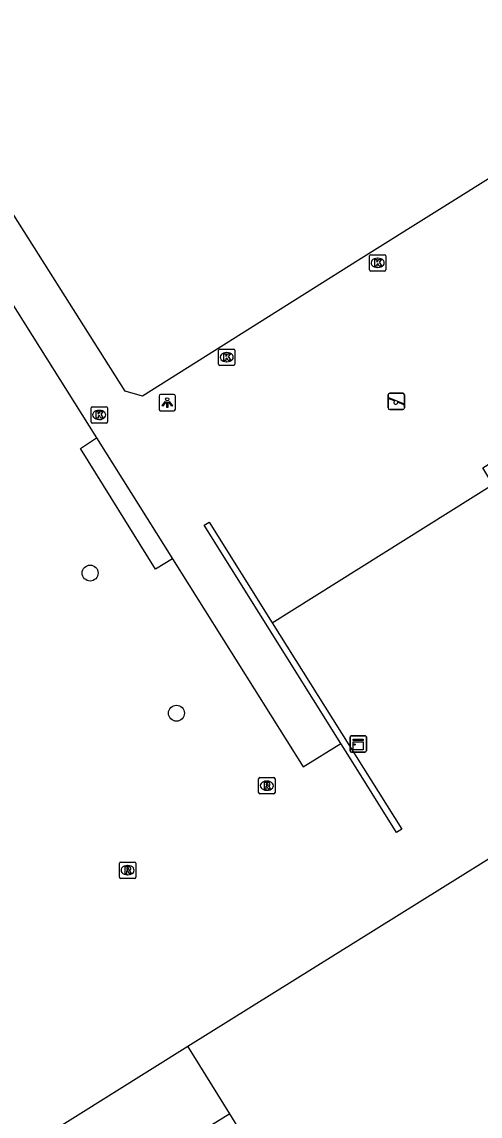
# Model space of a CAD drawing. Extents: x 158838 to 160074, y 386376 to 387776.
# Drawn here: x 159853.1 to 159881.1, y 387354.1 to 387421.1 of the extents above; entities that cross this region are included whole.
import ezdxf

# ---------------------------------------------------------------- set-up
doc = ezdxf.new("R2010")
doc.units = 0
for name, color, linetype in [('IMGEO_Boom', 7, 'Continuous'), ('IMGEO_Groenvoorziening', 7, 'Continuous'), ('IMGEO_Kast', 7, 'Continuous'), ('IMGEO_Kolk', 7, 'Continuous'), ('IMGEO_Lichtpunt', 7, 'Continuous'), ('IMGEO_Muur', 7, 'Continuous'), ('IMGEO_Pand', 7, 'Continuous'), ('IMGEO_Rioolput', 7, 'Continuous'), ('IMGEO_Speelvoorziening', 7, 'Continuous'), ('IMGEO_Voetpad_gesloten', 7, 'Continuous'), ('IMGEO_Voetpad_open', 7, 'Continuous')]:
    doc.layers.add(name, color=color, linetype=linetype)

msp = doc.modelspace()

# ---------------------------------------------------------------- linework, layer by layer
at = {"layer": 'IMGEO_Boom'}
for centre in [(159857.246, 387387.353), (159862.524, 387378.777)]:
    msp.add_circle(centre, 0.489, dxfattribs=at)
at = {"layer": 'IMGEO_Groenvoorziening'}
msp.add_lwpolyline([(159862.281, 387388.218), (159861.251, 387387.595), (159856.664, 387394.982), (159857.635, 387395.619)], dxfattribs=at)
at = {"layer": 'IMGEO_Kast'}
for p, q in [((159873.134, 387376.474), (159873.134, 387377.315)), ((159873.134, 387377.315), (159873.134, 387376.474)), ((159873.209, 387377.399), (159874.05, 387377.399)), ((159874.05, 387377.399), (159873.209, 387377.399)), ((159874.134, 387377.324), (159874.134, 387376.483)), ((159874.134, 387376.483), (159874.134, 387377.324)), ((159874.059, 387376.399), (159873.218, 387376.399)), ((159873.218, 387376.399), (159874.059, 387376.399))]:
    msp.add_line(p, q, dxfattribs=at)
for points in [[(159873.329, 387377.189), (159873.929, 387377.189), (159873.929, 387377.104), (159873.329, 387377.104), (159873.329, 387377.189)], [(159873.329, 387377.014), (159873.929, 387377.014), (159873.929, 387376.525), (159873.329, 387376.525), (159873.329, 387377.014)]]:
    msp.add_lwpolyline(points, dxfattribs=at)
msp.add_circle((159873.413, 387376.863), 0.0377, dxfattribs=at)
for centre, start, end in [((159873.212, 387377.321), 92.4484, 184.28452), ((159873.212, 387377.321), 92.4484, 184.28452), ((159874.056, 387377.321), 2.4484, 94.28452), ((159874.056, 387377.321), 2.4484, 94.28452), ((159873.212, 387376.477), 182.4484, 274.28452), ((159873.212, 387376.477), 182.4484, 274.28452), ((159874.056, 387376.477), 272.4484, 4.28452), ((159874.056, 387376.477), 272.4484, 4.28452)]:
    msp.add_arc(centre, 0.0779, start, end, dxfattribs=at)
at = {"layer": 'IMGEO_Kolk'}
for p, q in [((159874.324, 387405.907), (159874.324, 387406.759)), ((159874.399, 387406.833), (159875.251, 387406.833)), ((159875.325, 387406.759), (159875.325, 387405.907)), ((159874.835, 387406.053), (159874.81, 387406.053)), ((159874.812, 387406.613), (159874.837, 387406.613)), ((159875.251, 387405.833), (159874.399, 387405.833)), ((159865.095, 387400.135), (159865.095, 387400.987)), ((159865.17, 387401.061), (159866.022, 387401.061)), ((159865.583, 387400.841), (159865.608, 387400.841)), ((159866.096, 387400.987), (159866.096, 387400.135)), ((159866.022, 387400.061), (159865.17, 387400.061)), ((159865.606, 387400.281), (159865.581, 387400.281)), ((159857.3, 387396.602), (159857.3, 387397.454)), ((159857.375, 387397.528), (159858.227, 387397.528)), ((159857.788, 387397.308), (159857.813, 387397.308)), ((159858.301, 387397.454), (159858.301, 387396.602)), ((159857.811, 387396.748), (159857.786, 387396.748)), ((159858.227, 387396.528), (159857.375, 387396.528))]:
    msp.add_line(p, q, dxfattribs=at)
for points in [[(159874.324, 387405.907), (159874.324, 387406.759)], [(159874.399, 387406.833), (159875.251, 387406.833)], [(159875.325, 387406.759), (159875.325, 387405.907)], [(159874.645, 387406.533), (159874.768, 387406.533), (159874.768, 387406.382), (159874.898, 387406.533), (159875.062, 387406.533), (159874.916, 387406.382), (159875.069, 387406.133), (159874.917, 387406.133), (159874.832, 387406.297), (159874.768, 387406.23), (159874.768, 387406.133), (159874.645, 387406.133), (159874.645, 387406.533)], [(159875.251, 387405.833), (159874.399, 387405.833)], [(159865.095, 387400.135), (159865.095, 387400.987)], [(159865.17, 387401.061), (159866.022, 387401.061)], [(159865.416, 387400.761), (159865.539, 387400.761), (159865.539, 387400.61), (159865.669, 387400.761), (159865.833, 387400.761), (159865.687, 387400.61), (159865.84, 387400.361), (159865.688, 387400.361), (159865.603, 387400.525), (159865.539, 387400.458), (159865.539, 387400.361), (159865.416, 387400.361), (159865.416, 387400.761)], [(159866.096, 387400.987), (159866.096, 387400.135)], [(159866.022, 387400.061), (159865.17, 387400.061)], [(159857.3, 387396.602), (159857.3, 387397.454)], [(159857.375, 387397.528), (159858.227, 387397.528)], [(159858.301, 387397.454), (159858.301, 387396.602)], [(159857.621, 387397.228), (159857.744, 387397.228), (159857.744, 387397.077), (159857.874, 387397.228), (159858.038, 387397.228), (159857.892, 387397.077), (159858.045, 387396.828), (159857.893, 387396.828), (159857.808, 387396.992), (159857.744, 387396.925), (159857.744, 387396.828), (159857.621, 387396.828), (159857.621, 387397.228)], [(159858.227, 387396.528), (159857.375, 387396.528)]]:
    msp.add_lwpolyline(points, dxfattribs=at)
for centre, start, end in [((159874.401, 387406.757), 91.55205, 178.44795), ((159874.401, 387406.757), 91.55205, 178.44795), ((159875.249, 387406.757), 1.55205, 88.44795), ((159875.249, 387406.757), 1.55205, 88.44795), ((159874.401, 387405.909), 181.55205, 268.44795), ((159874.401, 387405.909), 181.55205, 268.44795), ((159875.249, 387405.909), 271.55205, 358.44795), ((159875.249, 387405.909), 271.55205, 358.44795), ((159865.172, 387400.985), 91.55205, 178.44795), ((159865.172, 387400.985), 91.55205, 178.44795), ((159866.02, 387400.985), 1.55205, 88.44795), ((159866.02, 387400.985), 1.55205, 88.44795), ((159865.172, 387400.137), 181.55205, 268.44795), ((159865.172, 387400.137), 181.55205, 268.44795), ((159866.02, 387400.137), 271.55205, 358.44795), ((159866.02, 387400.137), 271.55205, 358.44795), ((159857.377, 387397.452), 91.55205, 178.44795), ((159857.377, 387397.452), 91.55205, 178.44795), ((159858.225, 387397.452), 1.55205, 88.44795), ((159858.225, 387397.452), 1.55205, 88.44795), ((159857.377, 387396.604), 181.55205, 268.44795), ((159857.377, 387396.604), 181.55205, 268.44795), ((159858.225, 387396.604), 271.55205, 358.44795), ((159858.225, 387396.604), 271.55205, 358.44795)]:
    msp.add_arc(centre, 0.0765, start, end, dxfattribs=at)
for centre, major_axis, ratio, start_param, end_param in [((159874.811, 387406.333), (-0.387, 0.002), 0.722429, 4.712389, 7.853982), ((159874.836, 387406.333), (-0.39, 0.002), 0.717154, 1.570796, 4.712389), ((159865.582, 387400.561), (-0.387, 0.002), 0.722429, 4.712389, 7.853982), ((159865.607, 387400.561), (-0.39, 0.002), 0.717154, 1.570796, 4.712389), ((159857.787, 387397.028), (-0.387, 0.002), 0.722429, 4.712389, 7.853982), ((159857.812, 387397.028), (-0.39, 0.002), 0.717154, 1.570796, 4.712389)]:
    msp.add_ellipse(centre, major_axis=major_axis, ratio=ratio, start_param=start_param, end_param=end_param, dxfattribs=at)
at = {"layer": 'IMGEO_Lichtpunt'}
for p, q in [((159861.463, 387398.185), (159861.463, 387397.378)), ((159861.463, 387398.185), (159861.463, 387397.378)), ((159862.365, 387398.28), (159861.557, 387398.28)), ((159862.365, 387398.28), (159861.557, 387398.28)), ((159862.459, 387397.378), (159862.459, 387398.185)), ((159862.459, 387397.378), (159862.459, 387398.185)), ((159861.557, 387397.284), (159862.365, 387397.284)), ((159861.557, 387397.284), (159862.365, 387397.284))]:
    msp.add_line(p, q, dxfattribs=at)
for points in [[(159861.837, 387397.849), (159861.876, 387397.821), (159861.688, 387397.559), (159861.65, 387397.586), (159861.837, 387397.849)], [(159861.939, 387397.801), (159861.986, 387397.801), (159861.986, 387397.479), (159861.939, 387397.479), (159861.939, 387397.801)], [(159862.049, 387397.821), (159862.087, 387397.848), (159862.274, 387397.586), (159862.235, 387397.558), (159862.049, 387397.821)]]:
    msp.add_lwpolyline(points, dxfattribs=at)
msp.add_circle((159861.962, 387397.983), 0.0994, dxfattribs=at)
for centre, start, end in [((159861.557, 387398.185), 90, 180), ((159861.557, 387398.185), 90, 180), ((159862.365, 387398.185), 0, 90), ((159862.365, 387398.185), 0, 90), ((159861.557, 387397.378), 180, 270), ((159861.557, 387397.378), 180, 270), ((159862.365, 387397.378), 270, 0), ((159862.365, 387397.378), 270, 360)]:
    msp.add_arc(centre, 0.0946, start, end, dxfattribs=at)
at = {"layer": 'IMGEO_Muur'}
for points in [[(159872.571, 387376.918), (159864.217, 387390.273), (159864.515, 387390.47), (159868.372, 387384.313)], [(159868.372, 387384.313), (159876.293, 387371.671), (159875.975, 387371.478), (159872.995, 387376.241), (159872.571, 387376.918)]]:
    msp.add_lwpolyline(points, dxfattribs=at)
at = {"layer": 'IMGEO_Pand'}
for points in [[(159865.777, 387354.253), (159858.744, 387349.898), (159860.806, 387346.74), (159859.148, 387345.713), (159855.755, 387351.016), (159846.725, 387345.388), (159851.007, 387338.559), (159848.044, 387337.883), (159849.888, 387328.993), (159853.279, 387332.487), (159854.38, 387333.177), (159857.604, 387328.034), (159866.556, 387333.599), (159866.161, 387334.236), (159867.919, 387335.329), (159868.314, 387334.692), (159875.201, 387338.974)], [(159875.201, 387338.974), (159865.777, 387354.253)]]:
    msp.add_lwpolyline(points, dxfattribs=at)
at = {"layer": 'IMGEO_Rioolput'}
for p, q in [((159867.547, 387373.914), (159867.547, 387374.766)), ((159867.622, 387374.84), (159868.474, 387374.84)), ((159868.035, 387374.62), (159868.06, 387374.62)), ((159868.548, 387374.766), (159868.548, 387373.914)), ((159868.058, 387374.06), (159868.033, 387374.06)), ((159868.474, 387373.84), (159867.622, 387373.84)), ((159859.038, 387368.743), (159859.038, 387369.595)), ((159859.113, 387369.669), (159859.965, 387369.669)), ((159859.526, 387369.449), (159859.551, 387369.449)), ((159860.039, 387369.595), (159860.039, 387368.743)), ((159859.965, 387368.669), (159859.113, 387368.669)), ((159859.549, 387368.889), (159859.524, 387368.889))]:
    msp.add_line(p, q, dxfattribs=at)
for points in [[(159867.547, 387373.914), (159867.547, 387374.766)], [(159867.622, 387374.84), (159868.474, 387374.84)], [(159868.136, 387374.538), (159867.884, 387374.54), (159867.884, 387374.14)], [(159868.548, 387374.766), (159868.548, 387373.914)], [(159867.884, 387374.14), (159868.008, 387374.14), (159868.008, 387374.302), (159868.019, 387374.302)], [(159868.062, 387374.459), (159868.008, 387374.459), (159868.008, 387374.378)], [(159868.008, 387374.378), (159868.06, 387374.378)], [(159868.066, 387374.273), (159868.137, 387374.14), (159868.277, 387374.14), (159868.212, 387374.266)], [(159868.474, 387373.84), (159867.622, 387373.84)], [(159859.038, 387368.743), (159859.038, 387369.595)], [(159859.113, 387369.669), (159859.965, 387369.669)], [(159859.627, 387369.367), (159859.375, 387369.369), (159859.375, 387368.969)], [(159859.553, 387369.288), (159859.499, 387369.288), (159859.499, 387369.207)], [(159859.499, 387369.207), (159859.551, 387369.207)], [(159860.039, 387369.595), (159860.039, 387368.743)], [(159859.965, 387368.669), (159859.113, 387368.669)], [(159859.375, 387368.969), (159859.499, 387368.969), (159859.499, 387369.131), (159859.51, 387369.131)], [(159859.557, 387369.102), (159859.628, 387368.969), (159859.768, 387368.969), (159859.703, 387369.095)]]:
    msp.add_lwpolyline(points, dxfattribs=at)
for centre, radius, start, end in [((159867.624, 387374.764), 0.0765, 91.55205, 178.44795), ((159867.624, 387374.764), 0.0765, 91.55205, 178.44795), ((159868.472, 387374.764), 0.0765, 1.55205, 88.44795), ((159868.472, 387374.764), 0.0765, 1.55205, 88.44795), ((159867.624, 387373.916), 0.0765, 181.55205, 268.44795), ((159867.624, 387373.916), 0.0765, 181.55205, 268.44795), ((159868.018, 387374.249), 0.0533, 26.02933, 88.69889), ((159868.044, 387374.567), 0.19, 274.7715, 282.96867), ((159868.068, 387374.363), 0.0964, 77.00612, 93.18647), ((159868.082, 387374.42), 0.0378, 276.66336, 79.67722), ((159868.135, 387374.428), 0.109, 350.36119, 89.41601), ((159868.133, 387374.428), 0.112, 277.58423, 350.98172), ((159868.117, 387374.213), 0.108, 29.51342, 73.79051), ((159868.472, 387373.916), 0.0765, 271.55205, 358.44795), ((159868.472, 387373.916), 0.0765, 271.55205, 358.44795), ((159859.115, 387369.593), 0.0765, 91.55205, 178.44795), ((159859.115, 387369.593), 0.0765, 91.55205, 178.44795), ((159859.535, 387369.396), 0.19, 274.7715, 282.96867), ((159859.559, 387369.192), 0.0964, 77.00612, 93.18647), ((159859.573, 387369.249), 0.0378, 276.66336, 79.67722), ((159859.626, 387369.257), 0.109, 350.36119, 89.41601), ((159859.624, 387369.257), 0.112, 277.58423, 350.98172), ((159859.963, 387369.593), 0.0765, 1.55205, 88.44795), ((159859.963, 387369.593), 0.0765, 1.55205, 88.44795), ((159859.115, 387368.745), 0.0765, 181.55205, 268.44795), ((159859.115, 387368.745), 0.0765, 181.55205, 268.44795), ((159859.509, 387369.078), 0.0533, 26.02933, 88.69889), ((159859.608, 387369.042), 0.108, 29.51342, 73.79051), ((159859.963, 387368.745), 0.0765, 271.55205, 358.44795), ((159859.963, 387368.745), 0.0765, 271.55205, 358.44795)]:
    msp.add_arc(centre, radius, start, end, dxfattribs=at)
for centre, major_axis, ratio, start_param, end_param in [((159868.034, 387374.34), (-0.387, 0.002), 0.722429, 4.712389, 7.853982), ((159868.059, 387374.34), (-0.39, 0.002), 0.717154, 1.570796, 4.712389), ((159859.525, 387369.169), (-0.387, 0.002), 0.722429, 4.712389, 7.853982), ((159859.55, 387369.169), (-0.39, 0.002), 0.717154, 1.570796, 4.712389)]:
    msp.add_ellipse(centre, major_axis=major_axis, ratio=ratio, start_param=start_param, end_param=end_param, dxfattribs=at)
at = {"layer": 'IMGEO_Speelvoorziening'}
for p, q in [((159875.466, 387397.457), (159875.466, 387398.257)), ((159875.466, 387398.257), (159875.466, 387397.457)), ((159875.849, 387397.885), (159875.51, 387398.022)), ((159875.535, 387398.082), (159876.411, 387397.729)), ((159875.566, 387398.357), (159876.356, 387398.357)), ((159876.356, 387398.357), (159875.566, 387398.357)), ((159876.456, 387398.257), (159876.456, 387397.457)), ((159876.456, 387397.457), (159876.456, 387398.257)), ((159876.356, 387397.357), (159875.566, 387397.357)), ((159875.566, 387397.357), (159876.356, 387397.357)), ((159876.387, 387397.669), (159876.047, 387397.806))]:
    msp.add_line(p, q, dxfattribs=at)
for centre, radius, start, end in [((159875.566, 387398.257), 0.1, 90, 180), ((159875.566, 387398.257), 0.1, 90, 180), ((159875.523, 387398.052), 0.0327, 68.07798, 248.07798), ((159876.356, 387398.257), 0.1, 0, 90), ((159876.356, 387398.257), 0.1, 360, 90), ((159875.566, 387397.457), 0.1, 180, 270), ((159875.566, 387397.457), 0.1, 180, 270), ((159875.928, 387397.795), 0.12, 130.99278, 5.16318), ((159876.356, 387397.457), 0.1, 270, 0), ((159876.356, 387397.457), 0.1, 270, 0), ((159876.399, 387397.699), 0.0327, 248.07798, 68.07798)]:
    msp.add_arc(centre, radius, start, end, dxfattribs=at)
at = {"layer": 'IMGEO_Voetpad_gesloten'}
for points in [[(159863.218, 387358.393), (159880.027, 387368.887), (159887.482, 387373.542)], [(159842.504, 387345.46), (159856.348, 387354.103), (159863.218, 387358.393)], [(159865.777, 387354.253), (159863.218, 387358.393)]]:
    msp.add_lwpolyline(points, dxfattribs=at)
at = {"layer": 'IMGEO_Voetpad_open'}
for points in [[(159887.95, 387416.416), (159887.702, 387415.296), (159873.661, 387406.504), (159860.438, 387398.172), (159859.378, 387398.491), (159842.211, 387425.65), (159842.411, 387426.75), (159869.785, 387443.903), (159870.845, 387443.565), (159887.95, 387416.416)], [(159868.372, 387384.313), (159881.872, 387392.769), (159881.245, 387393.796), (159899.56, 387405.277), (159897.354, 387408.761)], [(159851.044, 387403.19), (159851.488, 387403.469), (159852.357, 387404.026), (159857.635, 387395.619)], [(159857.635, 387395.619), (159862.281, 387388.218)], [(159862.281, 387388.218), (159870.274, 387375.487), (159872.571, 387376.918)]]:
    msp.add_lwpolyline(points, dxfattribs=at)

doc.saveas('drawing.dxf')
